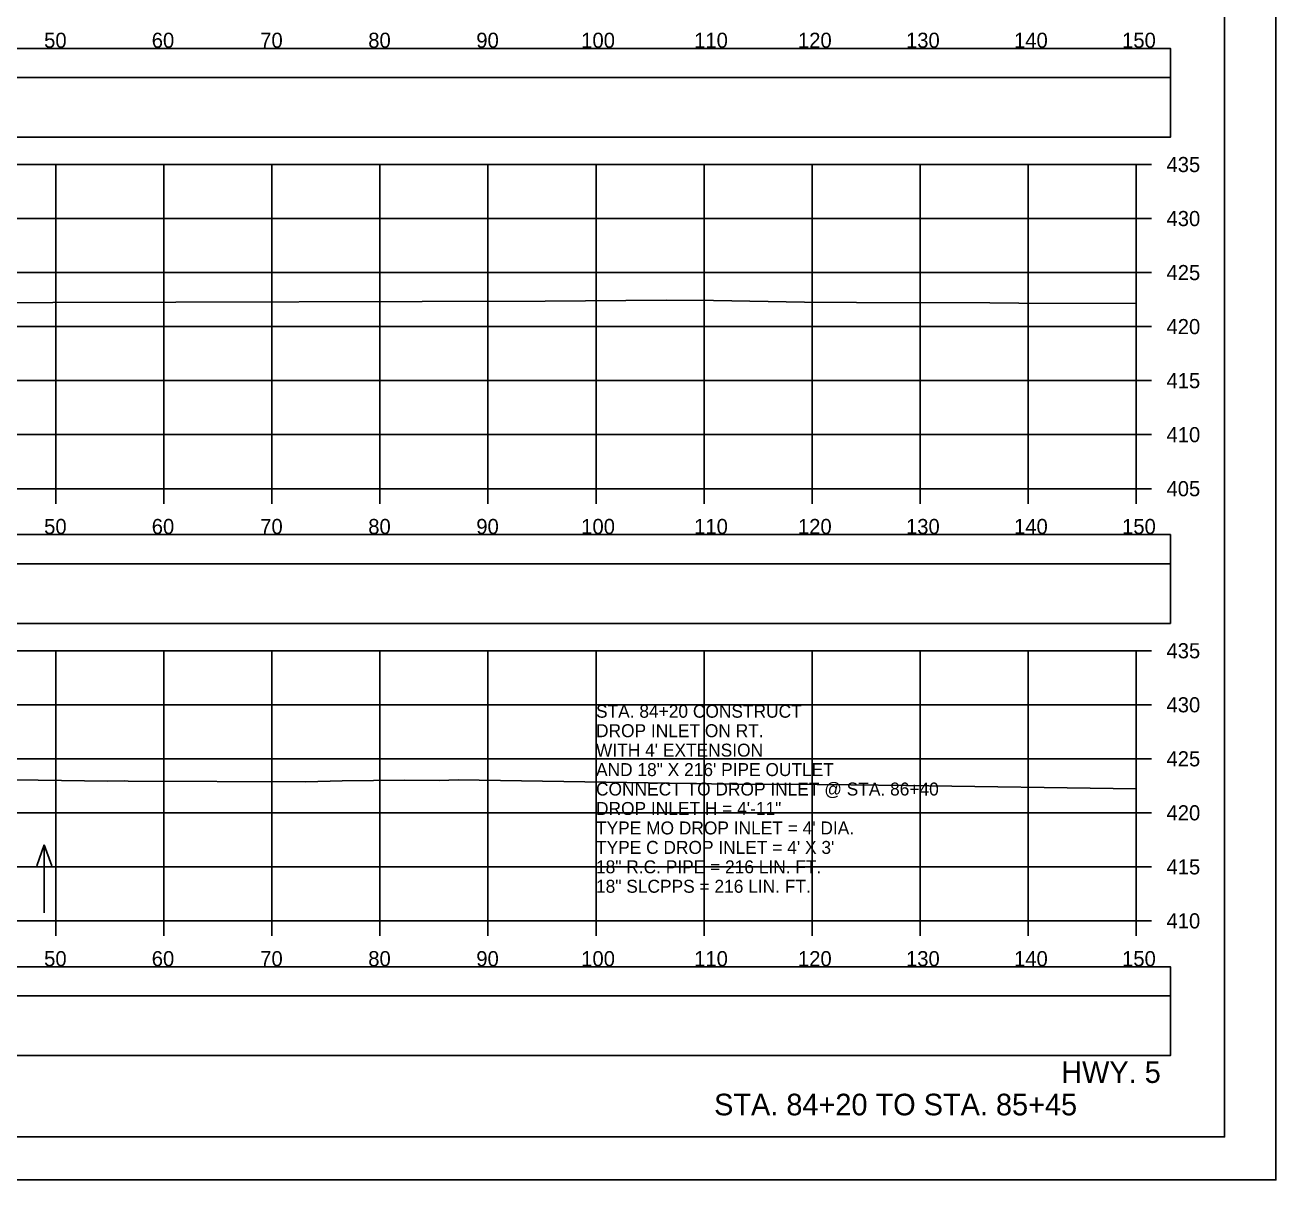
# Model space of a CAD drawing. Extents: x 1371057 to 1372761, y 380005 to 390517.
# Drawn here: x 1371608 to 1371723.8, y 388325.3 to 388432.2 of the extents above; entities that cross this region are included whole.
import ezdxf

# ---------------------------------------------------------------- set-up
doc = ezdxf.new("R2010")
doc.units = 0
for name, color, linetype in [('R_Axis', 7, 'Continuous'), ('R_Axis Annot', 7, 'Continuous'), ('R_Border', 7, 'Continuous'), ('R_Detour', 7, 'Continuous'), ('R_Dimension', 7, 'Continuous'), ('R_Draft', 7, 'Continuous'), ('R_Exist Surface', 7, 'Continuous'), ('R_Grid', 7, 'Continuous'), ('R_No Plot', 7, 'Continuous'), ('R_Water Annot', 7, 'Continuous')]:
    doc.layers.add(name, color=color, linetype=linetype)

msp = doc.modelspace()

# ---------------------------------------------------------------- linework, layer by layer
at = {"layer": 'R_Axis'}
for p, q in [((1371710.87, 388389.24), (1371710.87, 388419.24)), ((1371712.27, 388419.24), (1371710.87, 388419.24)), ((1371712.27, 388414.24), (1371710.87, 388414.24)), ((1371712.27, 388409.24), (1371710.87, 388409.24)), ((1371712.27, 388404.24), (1371710.87, 388404.24)), ((1371712.27, 388399.24), (1371710.87, 388399.24)), ((1371712.27, 388394.24), (1371710.87, 388394.24)), ((1371410.87, 388389.24), (1371710.87, 388389.24)), ((1371610.87, 388387.84), (1371610.87, 388389.24)), ((1371620.87, 388387.84), (1371620.87, 388389.24)), ((1371630.87, 388387.84), (1371630.87, 388389.24)), ((1371640.87, 388387.84), (1371640.87, 388389.24)), ((1371650.87, 388387.84), (1371650.87, 388389.24)), ((1371660.87, 388387.84), (1371660.87, 388389.24)), ((1371670.87, 388387.84), (1371670.87, 388389.24)), ((1371680.87, 388387.84), (1371680.87, 388389.24)), ((1371690.87, 388387.84), (1371690.87, 388389.24)), ((1371700.87, 388387.84), (1371700.87, 388389.24)), ((1371710.87, 388387.84), (1371710.87, 388389.24)), ((1371712.27, 388389.24), (1371710.87, 388389.24)), ((1371710.87, 388349.24), (1371710.87, 388374.24)), ((1371712.27, 388374.24), (1371710.87, 388374.24)), ((1371712.27, 388369.24), (1371710.87, 388369.24)), ((1371712.27, 388364.24), (1371710.87, 388364.24)), ((1371712.27, 388359.24), (1371710.87, 388359.24)), ((1371712.27, 388354.24), (1371710.87, 388354.24)), ((1371410.87, 388349.24), (1371710.87, 388349.24)), ((1371610.87, 388347.84), (1371610.87, 388349.24)), ((1371620.87, 388347.84), (1371620.87, 388349.24)), ((1371630.87, 388347.84), (1371630.87, 388349.24)), ((1371640.87, 388347.84), (1371640.87, 388349.24)), ((1371650.87, 388347.84), (1371650.87, 388349.24)), ((1371660.87, 388347.84), (1371660.87, 388349.24)), ((1371670.87, 388347.84), (1371670.87, 388349.24)), ((1371680.87, 388347.84), (1371680.87, 388349.24)), ((1371690.87, 388347.84), (1371690.87, 388349.24)), ((1371700.87, 388347.84), (1371700.87, 388349.24)), ((1371710.87, 388347.84), (1371710.87, 388349.24)), ((1371712.27, 388349.24), (1371710.87, 388349.24))]:
    msp.add_line(p, q, dxfattribs=at)
at = {"layer": 'R_Border'}
for q in [(1371719.05, 388534.7), (1371402.87, 388329.24)]:
    msp.add_line((1371719.05, 388329.24), q, dxfattribs=at)
at = {"layer": 'R_Detour'}
for points in [[(1371407.72, 388427.29), (1371714.03, 388427.29), (1371714.03, 388429.99), (1371407.72, 388429.99)], [(1371407.72, 388382.29), (1371714.03, 388382.29), (1371714.03, 388384.99), (1371407.72, 388384.99)], [(1371407.72, 388342.29), (1371714.03, 388342.29), (1371714.03, 388344.99), (1371407.72, 388344.99)]]:
    msp.add_lwpolyline(points, close=True, dxfattribs=at)
at = {"layer": 'R_Dimension'}
for points in [[(1371407.72, 388421.77), (1371714.03, 388421.77), (1371714.03, 388427.29), (1371407.72, 388427.29)], [(1371407.72, 388376.77), (1371714.03, 388376.77), (1371714.03, 388382.29), (1371407.72, 388382.29)], [(1371407.72, 388336.77), (1371714.03, 388336.77), (1371714.03, 388342.29), (1371407.72, 388342.29)]]:
    msp.add_lwpolyline(points, close=True, dxfattribs=at)
at = {"layer": 'R_Exist Surface'}
for points in [[(1371605.89, 388406.43), (1371610.6, 388406.47), (1371656.15, 388406.58), (1371667.37, 388406.7), (1371671.74, 388406.65), (1371680.16, 388406.49), (1371684.98, 388406.48), (1371697.33, 388406.44), (1371700, 388406.42), (1371710.87, 388406.39)], [(1371596.83, 388362.33), (1371609.23, 388362.25), (1371615.69, 388362.18), (1371617.22, 388362.19), (1371617.56, 388362.18), (1371634, 388362.12), (1371637.39, 388362.19), (1371643.19, 388362.25), (1371646.39, 388362.23), (1371648.12, 388362.3), (1371673.49, 388361.89), (1371681.35, 388361.85), (1371684.45, 388361.83), (1371689.55, 388361.78), (1371710.87, 388361.47)]]:
    msp.add_lwpolyline(points, dxfattribs=at)
at = {"layer": 'R_Grid'}
for p, q in [((1371410.87, 388419.24), (1371710.87, 388419.24)), ((1371610.87, 388389.24), (1371610.87, 388419.24)), ((1371620.87, 388389.24), (1371620.87, 388419.24)), ((1371630.87, 388389.24), (1371630.87, 388419.24)), ((1371640.87, 388389.24), (1371640.87, 388419.24)), ((1371650.87, 388389.24), (1371650.87, 388419.24)), ((1371660.87, 388389.24), (1371660.87, 388419.24)), ((1371670.87, 388389.24), (1371670.87, 388419.24)), ((1371680.87, 388389.24), (1371680.87, 388419.24)), ((1371690.87, 388389.24), (1371690.87, 388419.24)), ((1371700.87, 388389.24), (1371700.87, 388419.24)), ((1371710.87, 388389.24), (1371710.87, 388419.24)), ((1371410.87, 388414.24), (1371710.87, 388414.24)), ((1371410.87, 388409.24), (1371710.87, 388409.24)), ((1371410.87, 388404.24), (1371710.87, 388404.24)), ((1371410.87, 388399.24), (1371710.87, 388399.24)), ((1371410.87, 388394.24), (1371710.87, 388394.24)), ((1371410.87, 388389.24), (1371710.87, 388389.24)), ((1371410.87, 388374.24), (1371710.87, 388374.24)), ((1371610.87, 388349.24), (1371610.87, 388374.24)), ((1371620.87, 388349.24), (1371620.87, 388374.24)), ((1371630.87, 388349.24), (1371630.87, 388374.24)), ((1371640.87, 388349.24), (1371640.87, 388374.24)), ((1371650.87, 388349.24), (1371650.87, 388374.24)), ((1371660.87, 388349.24), (1371660.87, 388374.24)), ((1371670.87, 388349.24), (1371670.87, 388374.24)), ((1371680.87, 388349.24), (1371680.87, 388374.24)), ((1371690.87, 388349.24), (1371690.87, 388374.24)), ((1371700.87, 388349.24), (1371700.87, 388374.24)), ((1371710.87, 388349.24), (1371710.87, 388374.24)), ((1371410.87, 388369.24), (1371710.87, 388369.24)), ((1371410.87, 388364.24), (1371710.87, 388364.24)), ((1371410.87, 388359.24), (1371710.87, 388359.24)), ((1371410.87, 388354.24), (1371710.87, 388354.24)), ((1371410.87, 388349.24), (1371710.87, 388349.24))]:
    msp.add_line(p, q, dxfattribs=at)
at = {"layer": 'R_No Plot'}
msp.add_line((1371390.47, 388325.26), (1371723.8, 388325.26), dxfattribs=at)
for points in [[(1371390.46, 388538.6), (1371723.8, 388538.6), (1371723.8, 388325.26), (1371390.46, 388325.26)], [(1371636.79, 388534.7), (1371656.41, 388534.7), (1371656.41, 388524.82), (1371672.52, 388524.82), (1371695.72, 388524.82), (1371695.84, 388496.66), (1371719.05, 388496.66), (1371719.05, 388329.24), (1371402.87, 388329.24), (1371402.87, 388534.7)]]:
    msp.add_lwpolyline(points, close=True, dxfattribs=at)
at = {"layer": 'R_Water Annot'}
for p, q in [((1371609.8, 388356.27), (1371609.1, 388354.34)), ((1371609.8, 388349.98), (1371609.8, 388356.27)), ((1371609.8, 388356.27), (1371610.5, 388354.34))]:
    msp.add_line(p, q, dxfattribs=at)

# ---------------------------------------------------------------- texts
at = {"layer": 'R_Axis Annot'}
for s, p in [('50', (1371609.79, 388430.04)), ('60', (1371619.75, 388430.04)), ('70', (1371629.79, 388430.04)), ('80', (1371639.79, 388430.04)), ('90', (1371649.79, 388430.04)), ('100', (1371659.5, 388430.04)), ('110', (1371669.95, 388430.04)), ('120', (1371679.56, 388430.04)), ('130', (1371689.56, 388430.04)), ('140', (1371699.56, 388430.04)), ('150', (1371709.56, 388430.04)), ('435', (1371713.67, 388418.54)), ('430', (1371713.67, 388413.54)), ('425', (1371713.67, 388408.54)), ('420', (1371713.67, 388403.54)), ('415', (1371713.67, 388398.54)), ('410', (1371713.67, 388393.54)), ('405', (1371713.67, 388388.54)), ('50', (1371609.79, 388385.04)), ('60', (1371619.75, 388385.04)), ('70', (1371629.79, 388385.04)), ('80', (1371639.79, 388385.04)), ('90', (1371649.79, 388385.04)), ('100', (1371659.5, 388385.04)), ('110', (1371669.95, 388385.04)), ('120', (1371679.56, 388385.04)), ('130', (1371689.56, 388385.04)), ('140', (1371699.56, 388385.04)), ('150', (1371709.56, 388385.04)), ('435', (1371713.67, 388373.54)), ('430', (1371713.67, 388368.54)), ('425', (1371713.67, 388363.54)), ('420', (1371713.67, 388358.54)), ('415', (1371713.67, 388353.54)), ('410', (1371713.67, 388348.54)), ('50', (1371609.79, 388345.04)), ('60', (1371619.75, 388345.04)), ('70', (1371629.79, 388345.04)), ('80', (1371639.79, 388345.04)), ('90', (1371649.79, 388345.04)), ('100', (1371659.5, 388345.04)), ('110', (1371669.95, 388345.04)), ('120', (1371679.56, 388345.04)), ('130', (1371689.56, 388345.04)), ('140', (1371699.56, 388345.04)), ('150', (1371709.56, 388345.04))]:
    msp.add_text(s, height=1.4, dxfattribs=at).set_placement(p)
at = {"layer": 'R_Draft'}
for s, p in [('HWY. 5', (1371703.93, 388334.24)), ('STA. 84+20 TO STA. 85+45', (1371671.8, 388331.24))]:
    msp.add_text(s, height=2, dxfattribs=at).set_placement(p)
at = {"layer": 'R_Water Annot'}
for s, p in [('STA. 84+20 CONSTRUCT', (1371660.87, 388368.04)), ('DROP INLET ON RT.', (1371660.87, 388366.24)), ("WITH 4' EXTENSION", (1371660.87, 388364.44)), ('AND 18" X 216\' PIPE OUTLET', (1371660.87, 388362.64)), ('CONNECT TO DROP INLET @ STA. 86+40', (1371660.87, 388360.84)), ('DROP INLET H = 4\'-11"', (1371660.87, 388359.04)), ("TYPE MO DROP INLET = 4' DIA.", (1371660.87, 388357.24)), ("TYPE C DROP INLET = 4' X 3'", (1371660.87, 388355.44)), ('18" R.C. PIPE = 216 LIN. FT.', (1371660.87, 388353.64)), ('18" SLCPPS = 216 LIN. FT. ', (1371660.87, 388351.84))]:
    msp.add_text(s, height=1.2, dxfattribs=at).set_placement(p)

doc.saveas('drawing.dxf')
